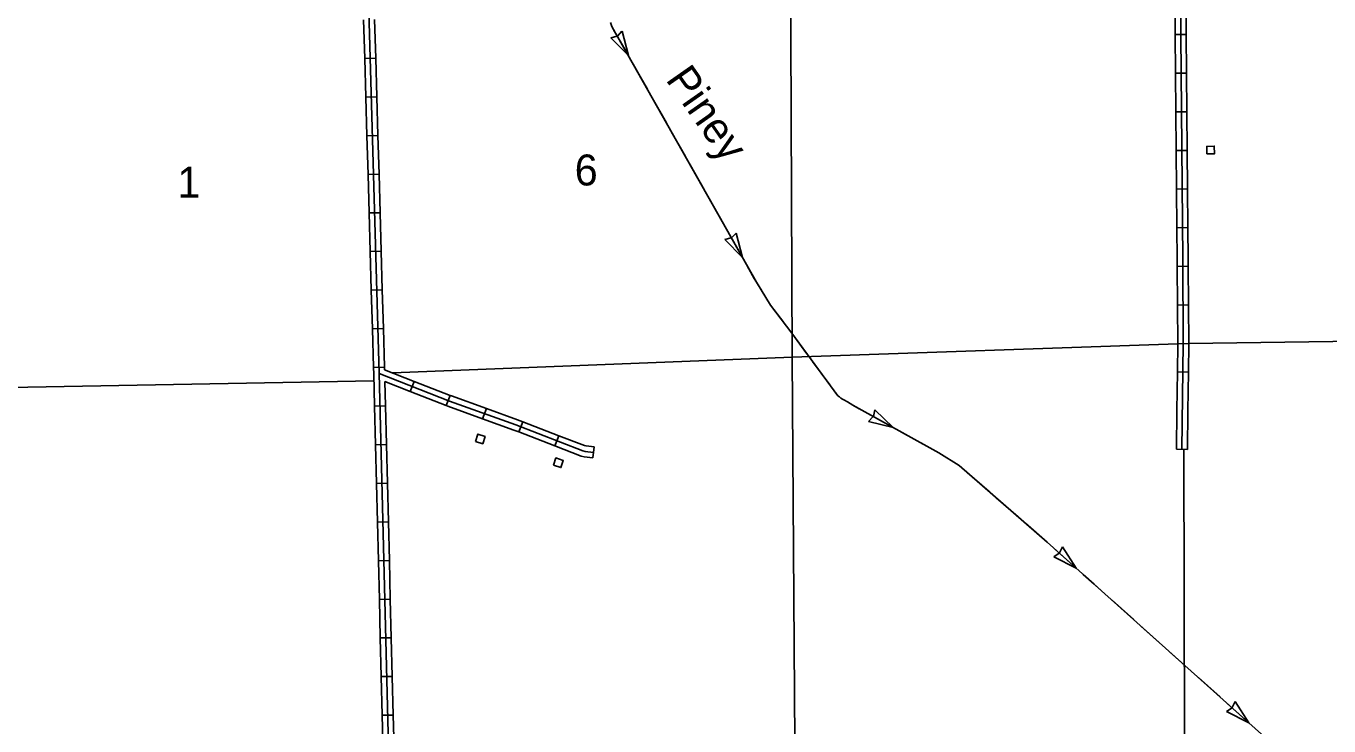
# Model space of a CAD drawing. Extents: x 1084508 to 1142749, y 1057638 to 1093403.
# Drawn here: x 1104795 to 1110384, y 1064117 to 1067118 of the extents above; entities that cross this region are included whole.
import ezdxf

# ---------------------------------------------------------------- set-up
doc = ezdxf.new("R2010")
doc.units = 0
for name, color, linetype in [('Level 32', 7, 'Continuous'), ('Level 35', 7, 'Continuous'), ('Level 43', 7, 'Continuous'), ('Level 45', 7, 'Continuous'), ('Level 5', 7, 'Continuous'), ('Level 56', 7, 'Continuous')]:
    doc.layers.add(name, color=color, linetype=linetype)

msp = doc.modelspace()

# ---------------------------------------------------------------- linework, layer by layer
at = {"layer": 'Level 32'}
for p, q in [((1109771.6, 1067082.1), (1109724.5, 1067081.7)), ((1106294.5, 1066980.3), (1106247.5, 1066979)), ((1109773, 1066916.4), (1109725.9, 1066916)), ((1106299.2, 1066814.6), (1106252.2, 1066813.3)), ((1109774.4, 1066750.7), (1109727.3, 1066750.3)), ((1106304, 1066649), (1106256.9, 1066647.6)), ((1109775.8, 1066584.9), (1109728.7, 1066584.5)), ((1106308.7, 1066483.3), (1106261.6, 1066482)), ((1109777.2, 1066419.2), (1109730.2, 1066418.8)), ((1106313.4, 1066317.7), (1106266.3, 1066316.3)), ((1109778.7, 1066253.5), (1109731.6, 1066253.1)), ((1106318.1, 1066152), (1106271, 1066150.7)), ((1109780, 1066087.7), (1109732.9, 1066087.4)), ((1106322.8, 1065986.3), (1106275.8, 1065985)), ((1109781.1, 1065922), (1109734, 1065921.7)), ((1106327.5, 1065820.7), (1106280.5, 1065819.3)), ((1109782.1, 1065756.3), (1109735, 1065756)), ((1106332.3, 1065655), (1106285.2, 1065653.7)), ((1106459.6, 1065594.5), (1106442.4, 1065550.7)), ((1106613.9, 1065534.1), (1106596.8, 1065490.3)), ((1106336.5, 1065489.3), (1106289.4, 1065488.1)), ((1106769.2, 1065478.2), (1106753.3, 1065433.8)), ((1106925.5, 1065421.4), (1106908.5, 1065377.5)), ((1106340.7, 1065323.6), (1106293.6, 1065322.4)), ((1107080.1, 1065361.5), (1107063, 1065317.6)), ((1107231.6, 1065313), (1107225.7, 1065266.3)), ((1106344.8, 1065157.9), (1106297.8, 1065156.7)), ((1106349, 1064992.2), (1106301.9, 1064991)), ((1106353.2, 1064826.5), (1106306.1, 1064825.4)), ((1106357.3, 1064660.9), (1106310.3, 1064659.7)), ((1106361.5, 1064495.2), (1106314.4, 1064494)), ((1106365.6, 1064329.5), (1106318.6, 1064328.3)), ((1106369.8, 1064163.8), (1106322.7, 1064162.6))]:
    msp.add_line(p, q, dxfattribs=at)
for points in [[(1106309.5, 1065628), (1106260.9, 1067335.3), (1106253.8, 1067752.3), (1106249.5, 1067796.7), (1106239.4, 1067837.5), (1106223.8, 1067889.4), (1106219.2, 1067916.9), (1106222.9, 1067946.2), (1106217.1, 1067968.6), (1106203.3, 1067986.3), (1106193.9, 1067995.8), (1105954.3, 1068275.8), (1105445.6, 1068891.1), (1105272.5, 1069094.3), (1104973.2, 1069451.2)], [(1109756.3, 1066118.6), (1109745.3, 1067399.3), (1109743.8, 1067434.2), (1109736.5, 1067454.7), (1109723.2, 1067476.6), (1109711.4, 1067490.6)], [(1109724.5, 1067081.7), (1109723.1, 1067247.4)], [(1109771.6, 1067082.1), (1109770.1, 1067247.8)], [(1106247.5, 1066979), (1106242.7, 1067144.6)], [(1106294.5, 1066980.3), (1106289.8, 1067146)], [(1109725.9, 1066916), (1109724.5, 1067081.7)], [(1109773, 1066916.4), (1109771.6, 1067082.1)], [(1106252.2, 1066813.3), (1106247.5, 1066979)], [(1106299.2, 1066814.6), (1106294.5, 1066980.3)], [(1109727.3, 1066750.3), (1109725.9, 1066916)], [(1109774.4, 1066750.7), (1109773, 1066916.4)], [(1106256.9, 1066647.6), (1106252.2, 1066813.3)], [(1106304, 1066649), (1106299.2, 1066814.6)], [(1109728.7, 1066584.5), (1109727.3, 1066750.3)], [(1109775.8, 1066584.9), (1109774.4, 1066750.7)], [(1106261.6, 1066482), (1106256.9, 1066647.6)], [(1106308.7, 1066483.3), (1106304, 1066649)], [(1109730.2, 1066418.8), (1109728.7, 1066584.5)], [(1109777.2, 1066419.2), (1109775.8, 1066584.9)], [(1106266.3, 1066316.3), (1106261.6, 1066482)], [(1106313.4, 1066317.7), (1106308.7, 1066483.3)], [(1109731.6, 1066253.1), (1109730.2, 1066418.8)], [(1109778.7, 1066253.5), (1109777.2, 1066419.2)], [(1106271, 1066150.7), (1106266.3, 1066316.3)], [(1106318.1, 1066152), (1106313.4, 1066317.7)], [(1109732.9, 1066087.4), (1109732.7, 1066118.5), (1109731.6, 1066253.1)], [(1109780, 1066087.7), (1109779.8, 1066118.8), (1109778.7, 1066253.5)], [(1106275.8, 1065985), (1106271, 1066150.7)], [(1106322.8, 1065986.3), (1106318.1, 1066152)], [(1109758.6, 1065756.1), (1109756.3, 1066118.6)], [(1109734, 1065921.7), (1109732.9, 1066087.4)], [(1109781.1, 1065922), (1109780, 1066087.7)], [(1106280.5, 1065819.3), (1106275.8, 1065985)], [(1106327.5, 1065820.7), (1106322.8, 1065986.3)], [(1109735, 1065756), (1109734, 1065921.7)], [(1109782.1, 1065756.3), (1109781.1, 1065922)], [(1106285.2, 1065653.7), (1106280.5, 1065819.3)], [(1106332.3, 1065655), (1106327.5, 1065820.7)], [(1101803.1, 1062820.2), (1101799.9, 1063061.8), (1101798.3, 1063329.1), (1101793.8, 1063593.3), (1101794.8, 1063862.3), (1101799.2, 1063869.7), (1101809.7, 1063872.4), (1101921.7, 1063873.2), (1101931.1, 1063874.5), (1101946.3, 1063879.2), (1101968.1, 1063891.8), (1102440.8, 1063896.4), (1102899.8, 1063906.9), (1103341.7, 1063912.5), (1104271.6, 1063919.3), (1104687.4, 1063919.5), (1106351.1, 1063971), (1106309.5, 1065628)], [(1106289.4, 1065488.1), (1106285.9, 1065627.3), (1106285.2, 1065653.7)], [(1107228.7, 1065289.6), (1107193, 1065294.1), (1107183.2, 1065296.2), (1106895.3, 1065407.9), (1106611.8, 1065509.7), (1106309.5, 1065628)], [(1106332.6, 1065644.2), (1106332.3, 1065655)], [(1106459.6, 1065594.5), (1106332.6, 1065644.2)], [(1106442.4, 1065550.7), (1106333.9, 1065593.1)], [(1106336.5, 1065489.3), (1106333.9, 1065593.1)], [(1106596.8, 1065490.3), (1106442.4, 1065550.7)], [(1106613.9, 1065534.1), (1106459.6, 1065594.5)], [(1106769.2, 1065478.2), (1106620.1, 1065531.7), (1106613.9, 1065534.1)], [(1106293.6, 1065322.4), (1106289.4, 1065488.1)], [(1106340.7, 1065323.6), (1106336.5, 1065489.3)], [(1106753.3, 1065433.8), (1106603.5, 1065487.6), (1106596.8, 1065490.3)], [(1106925.5, 1065421.4), (1106903.5, 1065429.9), (1106769.2, 1065478.2)], [(1106908.5, 1065377.5), (1106887, 1065385.8), (1106753.3, 1065433.8)], [(1107080.1, 1065361.5), (1106925.5, 1065421.4)], [(1106344.8, 1065157.9), (1106340.7, 1065323.6)], [(1107063, 1065317.6), (1106908.5, 1065377.5)], [(1107231.6, 1065313), (1107197, 1065317.3), (1107190, 1065318.8), (1107080.1, 1065361.5)], [(1106297.8, 1065156.7), (1106293.6, 1065322.4)], [(1107225.7, 1065266.3), (1107189.1, 1065270.9), (1107176.4, 1065273.6), (1107063, 1065317.6)], [(1106301.9, 1064991), (1106297.8, 1065156.7)], [(1106349, 1064992.2), (1106344.8, 1065157.9)], [(1106306.1, 1064825.4), (1106301.9, 1064991)], [(1106353.2, 1064826.5), (1106349, 1064992.2)], [(1106310.3, 1064659.7), (1106306.1, 1064825.4)], [(1106357.3, 1064660.9), (1106353.2, 1064826.5)], [(1106314.4, 1064494), (1106310.3, 1064659.7)], [(1106361.5, 1064495.2), (1106357.3, 1064660.9)], [(1106318.6, 1064328.3), (1106314.4, 1064494)], [(1106365.6, 1064329.5), (1106361.5, 1064495.2)], [(1106322.7, 1064162.6), (1106318.6, 1064328.3)], [(1106369.8, 1064163.8), (1106365.6, 1064329.5)], [(1106326.9, 1063997), (1106322.7, 1064162.6)], [(1106374.6, 1063971.4), (1106369.8, 1064163.8)]]:
    msp.add_lwpolyline(points, dxfattribs=at)
at = {"layer": 'Level 43'}
for p, q in [((1107378.6, 1066991.1), (1107303.1, 1067067.9)), ((1107303.2, 1067067.1), (1107330.8, 1067075)), ((1107351, 1067095.9), (1107331.1, 1067075.2)), ((1107378.6, 1066991.1), (1107351.7, 1067095.4)), ((1107840.8, 1066229.6), (1107820.4, 1066209.6)), ((1107867.8, 1066125.3), (1107840.8, 1066229.6)), ((1107792.3, 1066202.2), (1107820.1, 1066209.4)), ((1107867.8, 1066125.3), (1107792.3, 1066202.2)), ((1108409.2, 1065422.8), (1108429.1, 1065443.5)), ((1108436.3, 1065471.6), (1108429.3, 1065443.8)), ((1108513.7, 1065396.7), (1108436.3, 1065471.6)), ((1108513.7, 1065396.7), (1108409.2, 1065422.8)), ((1109240.2, 1064884.2), (1109227.3, 1064858.7)), ((1109299.1, 1064794.1), (1109240.2, 1064884.2)), ((1109203, 1064842.7), (1109227, 1064858.4)), ((1109299.1, 1064794.1), (1109203, 1064842.7)), ((1109981, 1064221), (1109968.1, 1064195.4)), ((1110040, 1064130.8), (1109981, 1064221)), ((1109943.9, 1064179.4), (1109967.9, 1064195.1)), ((1110040, 1064130.8), (1109943.9, 1064179.4))]:
    msp.add_line(p, q, dxfattribs=at)
for points in [[(1107301.1, 1067133.3), (1107307.9, 1067116.6), (1107314.6, 1067102.4), (1107323.9, 1067086.7), (1107333.6, 1067070.7), (1107927.6, 1066019.5)], [(1107316.7, 1067098.9), (1107323.9, 1067086.7), (1107333.6, 1067070.7), (1107378.6, 1066991.1)], [(1107399, 1066955), (1107429.5, 1066900.9)], [(1107429.5, 1066900.9), (1107460.1, 1066846.8)], [(1107480.5, 1066810.7), (1107541.6, 1066702.5)], [(1107562, 1066666.4), (1107623.2, 1066558.2)], [(1107643.5, 1066522.1), (1107704.7, 1066413.9)], [(1107725.1, 1066377.8), (1107786.2, 1066269.6)], [(1107806.6, 1066233.6), (1107867.8, 1066125.3)], [(1107888.1, 1066089.3), (1107918.7, 1066035.2)], [(1107918.7, 1066035.2), (1107927.6, 1066019.5), (1107950.8, 1065982)], [(1107927.6, 1066019.5), (1107988.4, 1065921.4), (1108079.3, 1065801.4), (1108277.6, 1065532.3), (1108283.7, 1065528.5), (1108290.5, 1065522.5), (1108297, 1065518.7), (1108302.2, 1065514.5), (1108318.2, 1065506), (1108341, 1065492.5), (1108710.3, 1065287.7), (1108797.2, 1065233.8), (1109175.3, 1064904.9)], [(1107972.7, 1065946.7), (1107988.4, 1065921.4), (1108045.4, 1065846.1)], [(1108070.4, 1065813), (1108079.3, 1065801.4), (1108144.3, 1065713.1)], [(1108168.9, 1065679.8), (1108242.7, 1065579.7)], [(1108267.3, 1065546.4), (1108277.6, 1065532.3), (1108283.7, 1065528.5), (1108290.5, 1065522.5), (1108297, 1065518.7), (1108302.2, 1065514.5), (1108318.2, 1065506), (1108341, 1065492.5), (1108368.8, 1065477.1)], [(1108405, 1065457), (1108513.7, 1065396.7)], [(1108550, 1065376.7), (1108604.3, 1065346.5)], [(1108604.3, 1065346.5), (1108658.7, 1065316.4)], [(1108694.9, 1065296.3), (1108710.3, 1065287.7), (1108797.2, 1065233.8), (1108800.5, 1065230.9)], [(1108831.8, 1065203.7), (1108925.6, 1065122.2)], [(1108956.8, 1065095), (1109050.6, 1065013.4)], [(1109081.9, 1064986.2), (1109175.3, 1064904.9), (1109175.7, 1064904.6)], [(1109175.3, 1064904.9), (1110204.3, 1063983.6), (1110207.3, 1063980), (1110209.9, 1063976.3), (1110212, 1063972.3), (1110214.7, 1063966.4), (1110216.5, 1063960.8), (1110217.7, 1063955.2), (1110381.5, 1063200.8), (1110766.1, 1062369.3), (1110772.6, 1062355.1), (1110779.3, 1062344), (1110789.5, 1062331.2), (1110797.1, 1062321.1), (1110809.2, 1062308.6), (1110812.9, 1062304.4), (1110824.5, 1062296.3), (1111508.7, 1061660)], [(1109206.5, 1064877), (1109299.1, 1064794.1)], [(1109330, 1064766.4), (1109376.3, 1064725)], [(1109376.3, 1064725), (1109422.6, 1064683.5)], [(1109453.5, 1064655.9), (1109546.1, 1064573)], [(1109576.9, 1064545.3), (1109669.6, 1064462.4)], [(1109700.4, 1064434.8), (1109793, 1064351.9)], [(1109823.9, 1064324.2), (1109916.5, 1064241.3)], [(1109947.4, 1064213.7), (1110040, 1064130.8)]]:
    msp.add_lwpolyline(points, dxfattribs=at)
at = {"layer": 'Level 45'}
for p, q in [((1109780.6, 1065634.1), (1109733.5, 1065634.7)), ((1109776.5, 1065302.6), (1109729.4, 1065303.2))]:
    msp.add_line(p, q, dxfattribs=at)
for points in [[(1109733.5, 1065634.7), (1109735, 1065756)], [(1109753, 1065302.9), (1109758.6, 1065756.1)], [(1109780.6, 1065634.1), (1109782.1, 1065756.3)], [(1109731.5, 1065468.9), (1109733.5, 1065634.7)], [(1109778.5, 1065468.4), (1109780.6, 1065634.1)], [(1109729.4, 1065303.2), (1109731.5, 1065468.9)], [(1109776.5, 1065302.6), (1109778.5, 1065468.4)]]:
    msp.add_lwpolyline(points, dxfattribs=at)
at = {"layer": 'Level 5'}
for points in [[(1108080.9, 1065698.7), (1108073.8, 1067422.4)], [(1109782.1, 1065756.5), (1111430.2, 1065778.9)], [(1109735, 1065755.3), (1108080.9, 1065698.7), (1106368.1, 1065630.3)], [(1108092.6, 1064049.4), (1108080.9, 1065698.7)], [(1104645.6, 1065566.7), (1106286.7, 1065596.9)], [(1109889.4, 1059017.5), (1109862, 1060707.1), (1109809.6, 1062394.7), (1109764.1, 1064060.9), (1109761.8, 1065302.8)]]:
    msp.add_lwpolyline(points, dxfattribs=at)
at = {"layer": 'Level 56'}
for points in [[(1109860.4, 1066569.3), (1109859.3, 1066601.9), (1109892, 1066603), (1109893.2, 1066570.4)], [(1106722.4, 1065336.9), (1106732.6, 1065368), (1106763.7, 1065357.8), (1106753.6, 1065326.7)], [(1107057.6, 1065234.9), (1107067.8, 1065265.9), (1107099, 1065255.7), (1107088.8, 1065224.7)]]:
    msp.add_lwpolyline(points, close=True, dxfattribs=at)

# ---------------------------------------------------------------- texts
at = {"layer": 'Level 35'}
msp.add_text('Piney', height=132.58, rotation=304.9812, dxfattribs=at).set_placement((1107535.7, 1066888.7))
at = {"layer": 'Level 5'}
for s, p in [('6', (1107148.2, 1066434.4)), ('1', (1105444, 1066382.3))]:
    msp.add_text(s, height=132.6, dxfattribs=at).set_placement(p)

doc.saveas('drawing.dxf')
